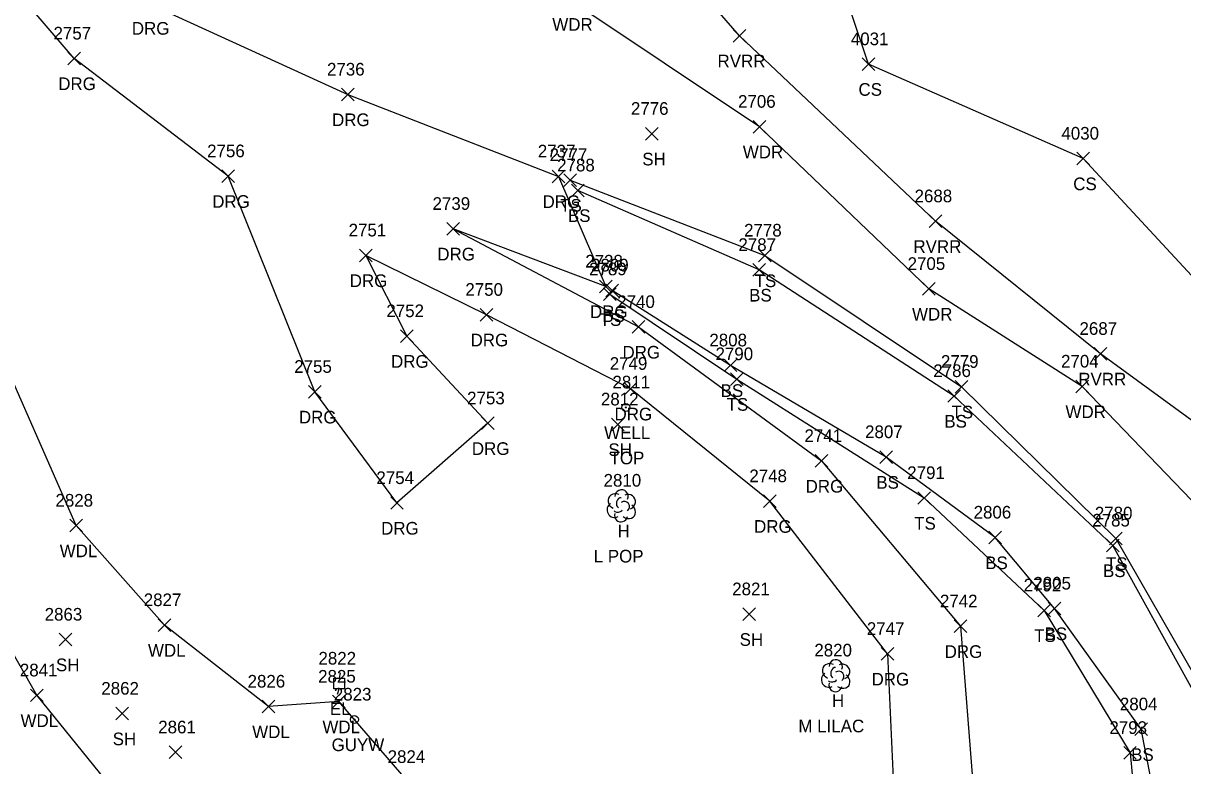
# Model space of a CAD drawing. Extents: x 1482574 to 1485769, y 580696 to 595649.
# Drawn here: x 1484447.1 to 1484630.5, y 582578.7 to 582696.2 of the extents above; entities that cross this region are included whole.
import ezdxf

# ---------------------------------------------------------------- set-up
doc = ezdxf.new("R2010")
doc.units = 0
for name, color, linetype in [('L_A', 7, 'Continuous'), ('L_C', 7, 'Continuous'), ('L_I', 7, 'Continuous'), ('L_TIC', 7, 'Continuous'), ('LAWA', 7, 'Continuous'), ('LAWE', 7, 'Continuous'), ('LELB', 7, 'Continuous'), ('LTD', 7, 'Continuous'), ('R_A', 7, 'Continuous'), ('R_I', 7, 'Continuous'), ('R_TIC', 7, 'Continuous'), ('RDG', 7, 'Continuous'), ('U_A', 7, 'Continuous'), ('U_C', 7, 'Continuous'), ('U_I', 7, 'Continuous'), ('UEPT', 7, 'Continuous'), ('UPGW', 7, 'Continuous'), ('UWW', 7, 'Continuous')]:
    doc.layers.add(name, color=color, linetype=linetype)

msp = doc.modelspace()

# ---------------------------------------------------------------- linework, layer by layer
at = {"layer": 'L_TIC'}
for points in [[(1484559.44, 582693.18), (1484561.44, 582695.18)], [(1484561.44, 582693.18), (1484559.44, 582695.18)], [(1484579.8, 582688.68), (1484581.8, 582690.67)], [(1484581.8, 582688.68), (1484579.8, 582690.67)], [(1484545.56, 582677.67), (1484547.56, 582679.67)], [(1484547.56, 582677.67), (1484545.56, 582679.67)], [(1484562.59, 582678.79), (1484564.59, 582680.79)], [(1484564.59, 582678.79), (1484562.59, 582680.79)], [(1484613.76, 582673.75), (1484615.76, 582675.75)], [(1484615.76, 582673.75), (1484613.76, 582675.75)], [(1484532.66, 582670.35), (1484534.66, 582672.35)], [(1484534.66, 582670.35), (1484532.66, 582672.35)], [(1484533.85, 582668.72), (1484535.85, 582670.72)], [(1484535.85, 582668.72), (1484533.85, 582670.72)], [(1484590.41, 582663.85), (1484592.41, 582665.84)], [(1484592.41, 582663.85), (1484590.41, 582665.84)], [(1484563.41, 582658.42), (1484565.41, 582660.42)], [(1484565.41, 582658.42), (1484563.41, 582660.42)], [(1484562.51, 582656.14), (1484564.51, 582658.14)], [(1484564.51, 582656.14), (1484562.51, 582658.14)], [(1484538.91, 582652.29), (1484540.91, 582654.29)], [(1484540.91, 582652.29), (1484538.91, 582654.29)], [(1484539.29, 582652.9), (1484541.29, 582654.9)], [(1484541.29, 582652.9), (1484539.29, 582654.9)], [(1484589.35, 582653.14), (1484591.35, 582655.14)], [(1484591.35, 582653.14), (1484589.35, 582655.14)], [(1484616.5, 582642.87), (1484618.5, 582644.87)], [(1484618.5, 582642.87), (1484616.5, 582644.87)], [(1484558, 582641.05), (1484560, 582643.05)], [(1484560, 582641.05), (1484558, 582643.05)], [(1484558.98, 582638.87), (1484560.98, 582640.87)], [(1484560.98, 582638.87), (1484558.98, 582640.87)], [(1484594.54, 582637.66), (1484596.54, 582639.66)], [(1484596.54, 582637.66), (1484594.54, 582639.66)], [(1484613.61, 582637.7), (1484615.61, 582639.7)], [(1484615.61, 582637.7), (1484613.61, 582639.7)], [(1484593.38, 582636.2), (1484595.38, 582638.2)], [(1484595.38, 582636.2), (1484593.38, 582638.2)], [(1484540.2, 582631.71), (1484542.2, 582633.71)], [(1484542.2, 582631.71), (1484540.2, 582633.71)], [(1484582.62, 582626.54), (1484584.62, 582628.54)], [(1484584.62, 582626.54), (1484582.62, 582628.54)], [(1484588.64, 582620.07), (1484590.64, 582622.07)], [(1484590.64, 582620.07), (1484588.64, 582622.07)], [(1484454.5, 582615.71), (1484456.5, 582617.71)], [(1484456.5, 582615.71), (1484454.5, 582617.71)], [(1484599.84, 582613.82), (1484601.84, 582615.82)], [(1484601.84, 582613.82), (1484599.84, 582615.82)], [(1484618.96, 582613.68), (1484620.96, 582615.68)], [(1484620.96, 582613.68), (1484618.96, 582615.68)], [(1484618.47, 582612.56), (1484620.47, 582614.56)], [(1484620.47, 582612.56), (1484618.47, 582614.56)], [(1484609.23, 582602.59), (1484611.23, 582604.59)], [(1484611.23, 582602.59), (1484609.23, 582604.59)], [(1484560.96, 582601.69), (1484562.96, 582603.69)], [(1484562.96, 582601.69), (1484560.96, 582603.69)], [(1484607.62, 582602.3), (1484609.62, 582604.3)], [(1484609.62, 582602.3), (1484607.62, 582604.3)], [(1484468.47, 582599.97), (1484470.47, 582601.97)], [(1484470.47, 582599.97), (1484468.47, 582601.97)], [(1484452.84, 582597.68), (1484454.84, 582599.68)], [(1484454.84, 582597.68), (1484452.84, 582599.68)], [(1484448.31, 582588.87), (1484450.31, 582590.86)], [(1484450.31, 582588.87), (1484448.31, 582590.86)], [(1484496.05, 582587.87), (1484498.05, 582589.87)], [(1484498.05, 582587.87), (1484496.05, 582589.87)], [(1484461.81, 582585.97), (1484463.81, 582587.97)], [(1484463.81, 582585.97), (1484461.81, 582587.97)], [(1484484.94, 582587.09), (1484486.94, 582589.09)], [(1484486.94, 582587.09), (1484484.94, 582589.09)], [(1484622.92, 582583.49), (1484624.92, 582585.49)], [(1484624.92, 582583.49), (1484622.92, 582585.49)], [(1484470.24, 582579.85), (1484472.24, 582581.85)], [(1484472.24, 582579.85), (1484470.24, 582581.85)], [(1484621.18, 582579.76), (1484623.18, 582581.76)], [(1484623.18, 582579.76), (1484621.18, 582581.76)]]:
    msp.add_lwpolyline(points, dxfattribs=at)
at = {"layer": 'LAWA'}
for points in [[(1484717.19, 582518.2), (1484682.77, 582547.96), (1484635.85, 582616.61), (1484614.61, 582638.7), (1484590.35, 582654.14), (1484563.59, 582679.79), (1484533.46, 582699.96), (1484517.05, 582720.69)], [(1484508.04, 582576.17), (1484497.05, 582588.87), (1484485.95, 582588.09), (1484469.47, 582600.97), (1484455.5, 582616.71), (1484442.24, 582646.85), (1484441.77, 582660.04), (1484434.41, 582658.35), (1484431.4, 582636.01), (1484439.46, 582607.1), (1484449.31, 582589.86), (1484463.65, 582572.11)]]:
    msp.add_lwpolyline(points, dxfattribs=at)
at = {"layer": 'LAWE'}
msp.add_lwpolyline([(1484901.73, 582319.41), (1484898.14, 582348.38), (1484876.65, 582385.54), (1484851.4, 582404.67), (1484825.86, 582434.73), (1484815.75, 582440.05), (1484789.25, 582471.18), (1484766.91, 582495.26), (1484752.64, 582511.53), (1484735.04, 582527.7), (1484703.7, 582557.49), (1484683.77, 582582.65), (1484658.88, 582608.94), (1484640.93, 582626.78), (1484617.5, 582643.87), (1484591.41, 582664.84), (1484560.44, 582694.18), (1484551.66, 582704.27)], dxfattribs=at)
at = {"layer": 'LELB'}
for points in [[(1484934.85, 582318.2), (1484920.86, 582352.28), (1484899.85, 582388.04), (1484878.43, 582421.56), (1484837.34, 582438.64), (1484810.09, 582466.84), (1484787.01, 582495.34), (1484738.45, 582543.61), (1484700.5, 582575.43), (1484669.74, 582613.45), (1484643.11, 582644.14), (1484614.76, 582674.75), (1484580.8, 582689.68), (1484560.67, 582749.78), (1484522.57, 582766.54), (1484495.71, 582790.58), (1484464.85, 582810.97), (1484442.2, 582833.83)], [(1484533.66, 582671.35), (1484564.41, 582659.42), (1484595.54, 582638.66), (1484619.96, 582614.68), (1484637.95, 582583.22), (1484650.07, 582548.58)], [(1484643.8, 582547.74), (1484637.6, 582580.77), (1484619.47, 582613.56), (1484594.38, 582637.2), (1484563.51, 582657.14), (1484534.85, 582669.72)], [(1484539.91, 582653.29), (1484559.98, 582639.87), (1484589.64, 582621.07), (1484608.61, 582603.3), (1484622.18, 582580.76), (1484623.15, 582570.48), (1484612.64, 582570.12), (1484610.58, 582557.88), (1484623.23, 582551.73), (1484624.46, 582541.8)], [(1484627.3, 582543.89), (1484624.94, 582552.64), (1484615.02, 582559.4), (1484615.98, 582566.1), (1484626.99, 582569.02), (1484623.92, 582584.49), (1484610.23, 582603.59), (1484600.84, 582614.82), (1484583.61, 582627.54), (1484559, 582642.05), (1484540.29, 582653.9)]]:
    msp.add_lwpolyline(points, dxfattribs=at)
at = {"layer": 'LTD'}
for p, q in [((1484541.71, 582619.87), (1484541.71, 582619.87)), ((1484541.71, 582619.87), (1484541.71, 582619.87)), ((1484575.61, 582593.01), (1484575.61, 582593.01)), ((1484575.61, 582593.01), (1484575.61, 582593.01))]:
    msp.add_line(p, q, dxfattribs=at)
for centre in [(1484541.76, 582621.31), (1484575.65, 582594.45)]:
    msp.add_arc(centre, 1.05, 335.5272, 180.9563, dxfattribs=at)
for centre, major_axis, ratio, start_param, end_param in [((1484540.92, 582620.54), (1.21, -0.51), 0.895232, 1.570796, 4.712389), ((1484541.5, 582620.33), (-0.208, -0.792), 0.645439, 3.141593, 6.283185), ((1484542.75, 582620.46), (-1.14, -0.48), 0.949671, 1.570796, 4.712389), ((1484540.63, 582619.16), (0.58, -1.04), 0.959034, 3.141593, 6.283185), ((1484541.25, 582619.12), (-0.625, -0.083), 0.423636, 0, 3.141593), ((1484542.21, 582619.71), (-0.5, 0.667), 0.989748, 3.141593, 6.283185), ((1484542.71, 582619.04), (-1.09, 0.79), 0.841452, 1.570796, 4.712389), ((1484541.71, 582618.37), (0.26, 1.06), 0.942809, 1.570796, 4.712389), ((1484574.82, 582593.68), (1.21, -0.51), 0.895232, 1.570796, 4.712389), ((1484575.4, 582593.47), (-0.208, -0.792), 0.645439, 3.141593, 6.283185), ((1484576.11, 582592.85), (-0.5, 0.667), 0.989748, 3.141593, 6.283185), ((1484576.65, 582593.6), (-1.14, -0.48), 0.949671, 1.570796, 4.712389), ((1484574.52, 582592.31), (0.58, -1.04), 0.959034, 3.141593, 6.283185), ((1484575.61, 582591.52), (0.26, 1.06), 0.942809, 1.570796, 4.712389), ((1484575.15, 582592.26), (-0.625, -0.083), 0.423636, 0, 3.141593), ((1484576.61, 582592.18), (-1.09, 0.79), 0.841452, 1.570796, 4.712389)]:
    msp.add_ellipse(centre, major_axis=major_axis, ratio=ratio, start_param=start_param, end_param=end_param, dxfattribs=at)
at = {"layer": 'R_TIC'}
for points in [[(1484454.2, 582689.58), (1484456.2, 582691.58)], [(1484456.2, 582689.58), (1484454.2, 582691.58)], [(1484497.5, 582683.88), (1484499.5, 582685.88)], [(1484499.5, 582683.88), (1484497.5, 582685.88)], [(1484478.55, 582670.97), (1484480.55, 582672.96)], [(1484480.55, 582670.97), (1484478.55, 582672.96)], [(1484530.79, 582670.93), (1484532.79, 582672.93)], [(1484532.79, 582670.93), (1484530.79, 582672.93)], [(1484514.15, 582662.64), (1484516.15, 582664.64)], [(1484516.15, 582662.64), (1484514.15, 582664.64)], [(1484500.31, 582658.44), (1484502.31, 582660.43)], [(1484502.31, 582658.44), (1484500.31, 582660.43)], [(1484538.29, 582653.52), (1484540.29, 582655.52)], [(1484540.29, 582653.52), (1484538.29, 582655.52)], [(1484519.41, 582649.05), (1484521.41, 582651.05)], [(1484521.41, 582649.05), (1484519.41, 582651.05)], [(1484543.44, 582647.12), (1484545.44, 582649.12)], [(1484545.44, 582647.12), (1484543.44, 582649.12)], [(1484506.83, 582645.67), (1484508.83, 582647.67)], [(1484508.83, 582645.67), (1484506.83, 582647.67)], [(1484542.17, 582637.34), (1484544.17, 582639.34)], [(1484544.17, 582637.34), (1484542.17, 582639.34)], [(1484492.27, 582636.86), (1484494.26, 582638.86)], [(1484494.26, 582636.86), (1484492.27, 582638.86)], [(1484519.61, 582631.88), (1484521.61, 582633.88)], [(1484521.61, 582631.88), (1484519.61, 582633.88)], [(1484572.39, 582625.93), (1484574.39, 582627.93)], [(1484574.39, 582625.93), (1484572.39, 582627.93)], [(1484505.26, 582619.28), (1484507.26, 582621.27)], [(1484507.26, 582619.28), (1484505.26, 582621.27)], [(1484564.24, 582619.57), (1484566.24, 582621.57)], [(1484566.24, 582619.57), (1484564.24, 582621.57)], [(1484594.38, 582599.78), (1484596.38, 582601.78)], [(1484596.38, 582599.78), (1484594.38, 582601.78)], [(1484582.82, 582595.42), (1484584.82, 582597.42)], [(1484584.82, 582595.42), (1484582.82, 582597.42)]]:
    msp.add_lwpolyline(points, dxfattribs=at)
at = {"layer": 'RDG'}
for points in [[(1484583.82, 582596.42), (1484565.24, 582620.57), (1484543.17, 582638.34), (1484520.41, 582650.05), (1484501.31, 582659.44), (1484507.83, 582646.67), (1484520.61, 582632.88), (1484506.26, 582620.28), (1484493.26, 582637.86), (1484479.55, 582671.96), (1484455.2, 582690.58), (1484434.64, 582714.55), (1484419.29, 582725.5), (1484398.45, 582737.74)], [(1484458.49, 582737.7), (1484452.24, 582730.48), (1484449.92, 582720.76), (1484453.85, 582710.03), (1484466.84, 582699.34), (1484498.5, 582684.88), (1484531.79, 582671.93), (1484539.29, 582654.52), (1484515.15, 582663.64), (1484544.44, 582648.12), (1484573.39, 582626.93), (1484595.38, 582600.78)], [(1484595.38, 582600.78), (1484598.44, 582561.88)], [(1484583.82, 582596.42), (1484585.36, 582562.81)]]:
    msp.add_lwpolyline(points, dxfattribs=at)
at = {"layer": 'UEPT'}
for p, q in [((1484496.27, 582590.9), (1484496.27, 582592.57)), ((1484496.27, 582592.57), (1484497.94, 582592.57)), ((1484497.27, 582593.4), (1484497.1, 582592.57)), ((1484497.1, 582591.73), (1484497.1, 582591.73)), ((1484497.94, 582592.57), (1484497.94, 582590.9)), ((1484497.94, 582590.9), (1484496.27, 582590.9)), ((1484496.85, 582590.07), (1484497.1, 582590.9))]:
    msp.add_line(p, q, dxfattribs=at)
at = {"layer": 'UPGW'}
for radius in [0.625, 0.0833]:
    msp.add_circle((1484499.53, 582586.04), radius, dxfattribs=at)
at = {"layer": 'UWW'}
for radius in [0.625, 0.0833]:
    msp.add_circle((1484542.45, 582635.4), radius, dxfattribs=at)

# ---------------------------------------------------------------- texts
at = {"layer": 'L_A'}
for s, p in [('WDR', (1484530.82, 582694.96)), ('RVRR', (1484556.95, 582689.18)), ('CS', (1484579.24, 582684.68)), ('WDR', (1484560.95, 582674.79)), ('SH', (1484545.05, 582673.67)), ('CS', (1484613.2, 582669.75)), ('TS', (1484532.07, 582666.35)), ('BS', (1484533.29, 582664.72)), ('RVRR', (1484587.93, 582659.84)), ('TS', (1484562.82, 582654.42)), ('BS', (1484561.95, 582652.14)), ('TS', (1484538.32, 582648.29)), ('BS', (1484538.73, 582648.9)), ('WDR', (1484587.71, 582649.14)), ('RVRR', (1484614.01, 582638.87)), ('BS', (1484557.44, 582637.05)), ('TS', (1484558.39, 582634.87)), ('TS', (1484593.95, 582633.66)), ('WDR', (1484611.98, 582633.7)), ('BS', (1484592.82, 582632.2)), ('SH', (1484539.69, 582627.71)), ('BS', (1484582.06, 582622.54)), ('TS', (1484588.05, 582616.07)), ('H', (1484541.14, 582614.87)), ('WDL', (1484452.92, 582611.71)), ('BS', (1484599.28, 582609.82)), ('BS', (1484617.91, 582608.56)), ('TS', (1484618.37, 582609.68)), ('SH', (1484560.45, 582597.69)), ('TS', (1484607.02, 582598.3)), ('BS', (1484608.67, 582598.59)), ('WDL', (1484466.88, 582595.97)), ('SH', (1484452.33, 582593.68)), ('H', (1484575.04, 582588.02)), ('WDL', (1484446.73, 582584.86)), ('WDL', (1484483.36, 582583.09)), ('WDL', (1484494.47, 582583.87)), ('SH', (1484461.3, 582581.97)), ('BS', (1484622.36, 582579.49))]:
    msp.add_text(s, height=2, dxfattribs=at).set_placement(p)
at = {"layer": 'L_C'}
for s, p in [('L POP', (1484537.37, 582610.87)), ('M LILAC', (1484569.74, 582584.01))]:
    msp.add_text(s, height=2, dxfattribs=at).set_placement(p)
at = {"layer": 'L_I'}
for s, p in [('4031', (1484578.03, 582692.68)), ('2776', (1484543.25, 582681.67)), ('2706', (1484560.19, 582682.79)), ('4030', (1484611.33, 582677.75)), ('2777', (1484530.4, 582674.35)), ('2788', (1484531.59, 582672.72)), ('2688', (1484588.11, 582667.84)), ('2778', (1484561.15, 582662.42)), ('2787', (1484560.25, 582660.14)), ('2789', (1484536.64, 582656.29)), ('2809', (1484536.95, 582656.9)), ('2705', (1484587.01, 582657.14)), ('2687', (1484614.19, 582646.87)), ('2808', (1484555.66, 582645.05)), ('2790', (1484556.63, 582642.87)), ('2779', (1484592.28, 582641.66)), ('2704', (1484611.27, 582641.7)), ('2786', (1484591.07, 582640.2)), ('2812', (1484538.51, 582635.71)), ('2807', (1484580.28, 582630.54)), ('2810', (1484538.93, 582622.87)), ('2791', (1484586.95, 582624.07)), ('2828', (1484452.25, 582619.71)), ('2806', (1484597.45, 582617.82)), ('2780', (1484616.62, 582617.68)), ('2785', (1484616.21, 582616.56)), ('2792', (1484605.36, 582606.3)), ('2805', (1484606.89, 582606.59)), ('2821', (1484559.27, 582605.69)), ('2827', (1484466.21, 582603.97)), ('2863', (1484450.54, 582601.68)), ('2820', (1484572.26, 582596.01)), ('2841', (1484446.62, 582592.86)), ('2825', (1484493.79, 582591.87)), ('2862', (1484459.5, 582589.97)), ('2826', (1484482.63, 582591.09)), ('2804', (1484620.58, 582587.49)), ('2861', (1484468.5, 582583.85)), ('2793', (1484618.92, 582583.76)), ('2824', (1484504.78, 582579.17))]:
    msp.add_text(s, height=2, dxfattribs=at).set_placement(p)
at = {"layer": 'R_A'}
for p in [(1484464.33, 582694.34), (1484452.69, 582685.58), (1484495.99, 582679.88), (1484477.04, 582666.96), (1484529.28, 582666.93), (1484512.64, 582658.64), (1484498.79, 582654.43), (1484536.78, 582649.52), (1484517.9, 582645.05), (1484541.92, 582643.12), (1484505.32, 582641.67), (1484490.75, 582632.86), (1484540.66, 582633.34), (1484518.1, 582627.88), (1484570.88, 582621.93), (1484503.75, 582615.28), (1484562.73, 582615.57), (1484592.87, 582595.78), (1484581.31, 582591.42)]:
    msp.add_text('DRG', height=2, dxfattribs=at).set_placement(p)
at = {"layer": 'R_I'}
for s, p in [('2757', (1484451.94, 582693.58)), ('2736', (1484495.19, 582687.88)), ('2756', (1484476.23, 582674.96)), ('2737', (1484528.53, 582674.93)), ('2739', (1484511.88, 582666.64)), ('2751', (1484498.61, 582662.44)), ('2738', (1484536.03, 582657.52)), ('2750', (1484517.07, 582653.05)), ('2740', (1484541.09, 582651.12)), ('2752', (1484504.58, 582649.67)), ('2749', (1484539.9, 582641.34)), ('2755', (1484490.01, 582640.86)), ('2753', (1484517.35, 582635.88)), ('2741', (1484570.7, 582629.93)), ('2754', (1484503, 582623.28)), ('2748', (1484561.98, 582623.57)), ('2742', (1484592.12, 582603.78)), ('2747', (1484580.56, 582599.42))]:
    msp.add_text(s, height=2, dxfattribs=at).set_placement(p)
at = {"layer": 'U_A'}
for s, p in [('WELL', (1484539.02, 582630.4)), ('EL', (1484495.64, 582586.73)), ('GUYW', (1484495.92, 582581.04))]:
    msp.add_text(s, height=2, dxfattribs=at).set_placement(p)
at = {"layer": 'U_C'}
msp.add_text('TOP', height=2, dxfattribs=at).set_placement((1484539.88, 582626.4))
at = {"layer": 'U_I'}
for s, p in [('2811', (1484540.33, 582638.4)), ('2822', (1484493.84, 582594.73)), ('2823', (1484496.27, 582589.04))]:
    msp.add_text(s, height=2, dxfattribs=at).set_placement(p)

doc.saveas('drawing.dxf')
